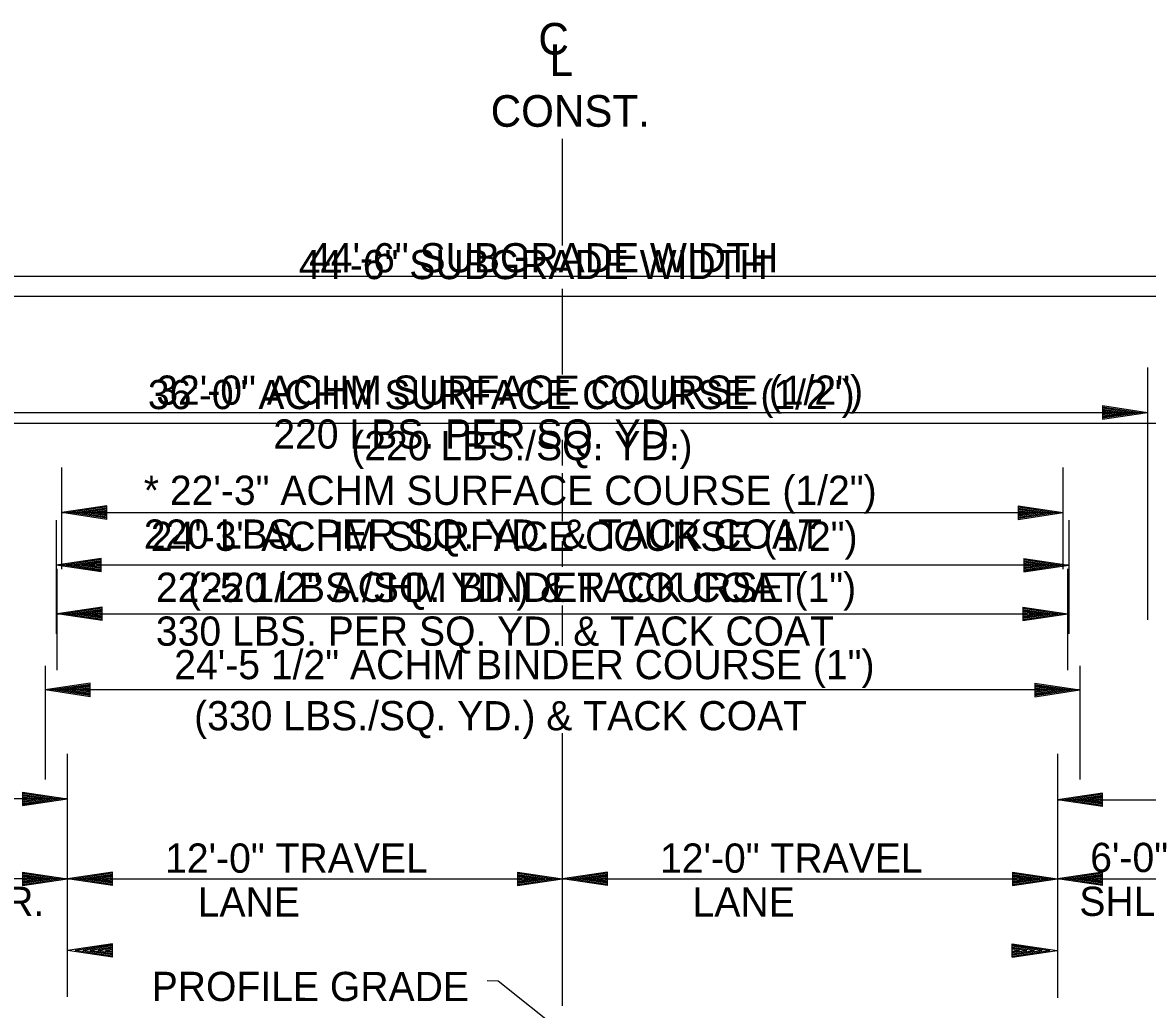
# Model space of a CAD drawing. Extents: x 1373719 to 1374161, y 379835 to 380167.
# Drawn here: x 1373952.71 to 1373977.71, y 380061.44 to 380083.39 of the extents above; entities that cross this region are included whole.
import ezdxf

# ---------------------------------------------------------------- set-up
doc = ezdxf.new("R2010")
doc.units = 0
for name, color, linetype in [('CL Construction', 7, 'Continuous'), ('GREEN_TXT', 7, 'Continuous'), ('Text 1', 7, 'Continuous')]:
    doc.layers.add(name, color=color, linetype=linetype)

msp = doc.modelspace()

# ---------------------------------------------------------------- linework, layer by layer
at = {"layer": 'CL Construction'}
for p, q in [((1373964.712, 380078.431), (1373964.712, 380080.53)), ((1373964.712, 380075.559), (1373964.712, 380077.206)), ((1373964.712, 380072.299), (1373964.712, 380073.366)), ((1373964.712, 380069.528), (1373964.712, 380070.422)), ((1373964.712, 380061.526), (1373964.712, 380067.588))]:
    msp.add_line(p, q, dxfattribs=at)
at = {"layer": 'GREEN_TXT'}
for p, q in [((1373986.027, 380077.293), (1373943.398, 380077.293)), ((1373979.715, 380074.473), (1373949.714, 380074.473)), ((1373953.464, 380072.322), (1373953.464, 380069.796)), ((1373975.964, 380072.322), (1373975.964, 380069.796)), ((1373954.464, 380071.472), (1373953.464, 380071.322)), ((1373954.464, 380071.447), (1373953.631, 380071.322)), ((1373954.464, 380071.421), (1373953.803, 380071.322)), ((1373954.464, 380071.172), (1373954.464, 380071.472)), ((1373974.964, 380071.472), (1373975.964, 380071.322)), ((1373974.964, 380071.472), (1373974.964, 380071.172)), ((1373974.964, 380071.447), (1373975.797, 380071.322)), ((1373974.964, 380071.421), (1373975.625, 380071.322)), ((1373975.964, 380071.322), (1373953.464, 380071.322)), ((1373954.464, 380071.172), (1373953.464, 380071.322)), ((1373954.464, 380071.197), (1373953.631, 380071.322)), ((1373954.464, 380071.222), (1373953.803, 380071.322)), ((1373954.464, 380071.396), (1373953.97, 380071.322)), ((1373954.464, 380071.247), (1373953.97, 380071.322)), ((1373954.464, 380071.371), (1373954.139, 380071.322)), ((1373954.464, 380071.273), (1373954.139, 380071.322)), ((1373954.464, 380071.345), (1373954.306, 380071.322)), ((1373954.464, 380071.298), (1373954.306, 380071.322)), ((1373974.964, 380071.396), (1373975.459, 380071.322)), ((1373974.964, 380071.37), (1373975.289, 380071.322)), ((1373974.964, 380071.345), (1373975.122, 380071.322)), ((1373974.964, 380071.172), (1373975.964, 380071.322)), ((1373974.964, 380071.273), (1373975.289, 380071.322)), ((1373974.964, 380071.222), (1373975.625, 380071.322)), ((1373974.964, 380071.197), (1373975.797, 380071.322)), ((1373974.964, 380071.247), (1373975.459, 380071.322)), ((1373974.964, 380071.298), (1373975.122, 380071.322)), ((1373953.214, 380069.084), (1373953.214, 380066.558)), ((1373976.214, 380069.084), (1373976.214, 380066.558)), ((1373954.214, 380068.697), (1373953.214, 380068.547)), ((1373954.214, 380068.672), (1373953.381, 380068.547)), ((1373954.214, 380068.397), (1373954.214, 380068.697)), ((1373975.214, 380068.697), (1373976.214, 380068.547)), ((1373975.214, 380068.697), (1373975.214, 380068.397)), ((1373975.214, 380068.672), (1373976.047, 380068.547)), ((1373976.214, 380068.547), (1373953.214, 380068.547)), ((1373954.214, 380068.397), (1373953.214, 380068.547)), ((1373954.214, 380068.422), (1373953.381, 380068.547)), ((1373954.214, 380068.646), (1373953.553, 380068.547)), ((1373954.214, 380068.447), (1373953.553, 380068.547)), ((1373954.214, 380068.621), (1373953.72, 380068.547)), ((1373954.214, 380068.472), (1373953.72, 380068.547)), ((1373954.214, 380068.596), (1373953.889, 380068.547)), ((1373954.214, 380068.498), (1373953.889, 380068.547)), ((1373954.214, 380068.57), (1373954.056, 380068.547)), ((1373954.214, 380068.523), (1373954.056, 380068.547)), ((1373975.214, 380068.646), (1373975.875, 380068.547)), ((1373975.214, 380068.621), (1373975.709, 380068.547)), ((1373975.214, 380068.595), (1373975.539, 380068.547)), ((1373975.214, 380068.57), (1373975.372, 380068.547)), ((1373975.214, 380068.397), (1373976.214, 380068.547)), ((1373975.214, 380068.498), (1373975.539, 380068.547)), ((1373975.214, 380068.447), (1373975.875, 380068.547)), ((1373975.214, 380068.422), (1373976.047, 380068.547)), ((1373975.214, 380068.472), (1373975.709, 380068.547)), ((1373975.214, 380068.523), (1373975.372, 380068.547)), ((1373953.714, 380064.347), (1373953.714, 380067.13)), ((1373975.718, 380067.13), (1373975.712, 380061.7)), ((1373952.714, 380066.276), (1373953.714, 380066.126)), ((1373952.714, 380066.276), (1373952.714, 380065.976)), ((1373952.714, 380066.251), (1373953.547, 380066.126)), ((1373952.714, 380066.225), (1373953.375, 380066.126)), ((1373952.714, 380066.2), (1373953.209, 380066.126)), ((1373952.714, 380066.174), (1373953.039, 380066.126)), ((1373976.718, 380066.254), (1373975.718, 380066.104)), ((1373976.718, 380066.229), (1373975.885, 380066.104)), ((1373976.718, 380066.204), (1373976.057, 380066.104)), ((1373976.718, 380066.179), (1373976.224, 380066.104)), ((1373976.718, 380065.954), (1373976.718, 380066.254)), ((1373953.714, 380066.126), (1373933.714, 380066.126)), ((1373952.714, 380066.149), (1373952.872, 380066.126)), ((1373952.714, 380065.976), (1373953.714, 380066.126)), ((1373952.714, 380066.077), (1373953.039, 380066.126)), ((1373952.714, 380066.026), (1373953.375, 380066.126)), ((1373952.714, 380066.001), (1373953.547, 380066.126)), ((1373952.714, 380066.051), (1373953.209, 380066.126)), ((1373952.714, 380066.102), (1373952.872, 380066.126)), ((1373975.718, 380066.104), (1373995.71, 380066.104)), ((1373976.718, 380065.954), (1373975.718, 380066.104)), ((1373976.718, 380065.979), (1373975.885, 380066.104)), ((1373976.718, 380066.005), (1373976.057, 380066.104)), ((1373976.718, 380066.03), (1373976.224, 380066.104)), ((1373976.718, 380066.153), (1373976.393, 380066.104)), ((1373976.718, 380066.056), (1373976.393, 380066.104)), ((1373976.718, 380066.128), (1373976.56, 380066.104)), ((1373976.718, 380066.081), (1373976.56, 380066.104)), ((1373952.714, 380064.497), (1373953.714, 380064.347)), ((1373952.714, 380064.497), (1373952.714, 380064.197)), ((1373952.714, 380064.472), (1373953.547, 380064.347)), ((1373952.714, 380064.447), (1373953.375, 380064.347)), ((1373952.714, 380064.422), (1373953.209, 380064.347)), ((1373953.714, 380061.726), (1373953.714, 380064.574)), ((1373954.714, 380064.497), (1373953.714, 380064.347)), ((1373954.714, 380064.472), (1373953.881, 380064.347)), ((1373954.714, 380064.447), (1373954.053, 380064.347)), ((1373954.714, 380064.422), (1373954.22, 380064.347)), ((1373954.714, 380064.197), (1373954.714, 380064.497)), ((1373963.714, 380064.497), (1373964.714, 380064.347)), ((1373963.714, 380064.497), (1373963.714, 380064.197)), ((1373963.714, 380064.472), (1373964.547, 380064.347)), ((1373963.714, 380064.447), (1373964.375, 380064.347)), ((1373963.714, 380064.422), (1373964.209, 380064.347)), ((1373965.714, 380064.497), (1373964.714, 380064.347)), ((1373965.714, 380064.472), (1373964.881, 380064.347)), ((1373965.714, 380064.447), (1373965.053, 380064.347)), ((1373965.714, 380064.422), (1373965.22, 380064.347)), ((1373965.714, 380064.197), (1373965.714, 380064.497)), ((1373974.715, 380064.497), (1373975.715, 380064.347)), ((1373974.715, 380064.497), (1373974.715, 380064.197)), ((1373974.715, 380064.472), (1373975.548, 380064.347)), ((1373974.715, 380064.447), (1373975.376, 380064.347)), ((1373974.715, 380064.422), (1373975.209, 380064.347)), ((1373976.715, 380064.497), (1373975.715, 380064.347)), ((1373976.715, 380064.472), (1373975.882, 380064.347)), ((1373976.715, 380064.447), (1373976.054, 380064.347)), ((1373976.715, 380064.422), (1373976.22, 380064.347)), ((1373976.715, 380064.197), (1373976.715, 380064.497)), ((1373953.714, 380064.347), (1373949.714, 380064.347)), ((1373952.714, 380064.396), (1373953.039, 380064.347)), ((1373952.714, 380064.371), (1373952.872, 380064.347)), ((1373952.714, 380064.197), (1373953.714, 380064.347)), ((1373952.714, 380064.298), (1373953.039, 380064.347)), ((1373952.714, 380064.248), (1373953.375, 380064.347)), ((1373952.714, 380064.222), (1373953.547, 380064.347)), ((1373952.714, 380064.273), (1373953.209, 380064.347)), ((1373952.714, 380064.324), (1373952.872, 380064.347)), ((1373954.714, 380064.197), (1373953.714, 380064.347)), ((1373953.714, 380064.347), (1373975.714, 380064.347)), ((1373954.714, 380064.222), (1373953.881, 380064.347)), ((1373954.714, 380064.248), (1373954.053, 380064.347)), ((1373954.714, 380064.273), (1373954.22, 380064.347)), ((1373954.714, 380064.396), (1373954.389, 380064.347)), ((1373954.714, 380064.299), (1373954.389, 380064.347)), ((1373954.714, 380064.371), (1373954.556, 380064.347)), ((1373954.714, 380064.324), (1373954.556, 380064.347)), ((1373963.714, 380064.396), (1373964.039, 380064.347)), ((1373963.714, 380064.371), (1373963.872, 380064.347)), ((1373963.714, 380064.197), (1373964.714, 380064.347)), ((1373963.714, 380064.298), (1373964.039, 380064.347)), ((1373963.714, 380064.248), (1373964.375, 380064.347)), ((1373963.714, 380064.222), (1373964.547, 380064.347)), ((1373963.714, 380064.273), (1373964.209, 380064.347)), ((1373963.714, 380064.324), (1373963.872, 380064.347)), ((1373965.714, 380064.197), (1373964.714, 380064.347)), ((1373965.714, 380064.222), (1373964.881, 380064.347)), ((1373965.714, 380064.248), (1373965.053, 380064.347)), ((1373965.714, 380064.273), (1373965.22, 380064.347)), ((1373965.714, 380064.396), (1373965.389, 380064.347)), ((1373965.714, 380064.299), (1373965.389, 380064.347)), ((1373965.714, 380064.371), (1373965.556, 380064.347)), ((1373965.714, 380064.324), (1373965.556, 380064.347)), ((1373974.715, 380064.396), (1373975.04, 380064.347)), ((1373974.715, 380064.371), (1373974.873, 380064.347)), ((1373974.715, 380064.197), (1373975.715, 380064.347)), ((1373974.715, 380064.298), (1373975.04, 380064.347)), ((1373974.715, 380064.248), (1373975.376, 380064.347)), ((1373974.715, 380064.222), (1373975.548, 380064.347)), ((1373974.715, 380064.273), (1373975.209, 380064.347)), ((1373974.715, 380064.324), (1373974.873, 380064.347)), ((1373975.715, 380064.347), (1373979.715, 380064.347)), ((1373976.715, 380064.197), (1373975.715, 380064.347)), ((1373976.715, 380064.222), (1373975.882, 380064.347)), ((1373976.715, 380064.248), (1373976.054, 380064.347)), ((1373976.715, 380064.273), (1373976.22, 380064.347)), ((1373976.715, 380064.396), (1373976.39, 380064.347)), ((1373976.715, 380064.299), (1373976.39, 380064.347)), ((1373976.715, 380064.371), (1373976.557, 380064.347)), ((1373976.715, 380064.324), (1373976.557, 380064.347))]:
    msp.add_line(p, q, dxfattribs=at)
msp.add_lwpolyline([(1373964.712, 380060.93), (1373963.286, 380062.075), (1373963.041, 380062.078)], dxfattribs=at)
at = {"layer": 'Text 1'}
for p, q in [((1373964.712, 380078.64), (1373964.712, 380080.801)), ((1373945.462, 380077.752), (1373983.962, 380077.752)), ((1373964.712, 380075.717), (1373964.712, 380077.467)), ((1373977.714, 380075.72), (1373977.714, 380070.104)), ((1373951.714, 380074.72), (1373977.714, 380074.72)), ((1373976.714, 380074.87), (1373977.714, 380074.72)), ((1373976.714, 380074.87), (1373976.714, 380074.57)), ((1373976.714, 380074.845), (1373977.547, 380074.72)), ((1373976.714, 380074.819), (1373977.375, 380074.72)), ((1373976.714, 380074.794), (1373977.209, 380074.72)), ((1373976.714, 380074.768), (1373977.039, 380074.72)), ((1373976.714, 380074.743), (1373976.872, 380074.72)), ((1373976.714, 380074.57), (1373977.714, 380074.72)), ((1373976.714, 380074.671), (1373977.039, 380074.72)), ((1373976.714, 380074.62), (1373977.375, 380074.72)), ((1373976.714, 380074.595), (1373977.547, 380074.72)), ((1373976.714, 380074.645), (1373977.209, 380074.72)), ((1373976.714, 380074.696), (1373976.872, 380074.72)), ((1373964.712, 380073.537), (1373964.712, 380074.107)), ((1373953.587, 380071.237), (1373953.587, 380073.491)), ((1373975.837, 380071.237), (1373975.837, 380073.491)), ((1373954.587, 380072.641), (1373953.587, 380072.491)), ((1373953.587, 380072.491), (1373975.837, 380072.491)), ((1373954.587, 380072.341), (1373953.587, 380072.491)), ((1373954.587, 380072.616), (1373953.754, 380072.491)), ((1373954.587, 380072.366), (1373953.754, 380072.491)), ((1373954.587, 380072.59), (1373953.926, 380072.491)), ((1373954.587, 380072.391), (1373953.926, 380072.491)), ((1373954.587, 380072.565), (1373954.093, 380072.491)), ((1373954.587, 380072.416), (1373954.093, 380072.491)), ((1373954.587, 380072.54), (1373954.262, 380072.491)), ((1373954.587, 380072.442), (1373954.262, 380072.491)), ((1373954.587, 380072.514), (1373954.429, 380072.491)), ((1373954.587, 380072.467), (1373954.429, 380072.491)), ((1373954.587, 380072.341), (1373954.587, 380072.641)), ((1373974.837, 380072.641), (1373975.837, 380072.491)), ((1373974.837, 380072.641), (1373974.837, 380072.341)), ((1373974.837, 380072.616), (1373975.67, 380072.491)), ((1373974.837, 380072.59), (1373975.498, 380072.491)), ((1373974.837, 380072.565), (1373975.332, 380072.491)), ((1373974.837, 380072.539), (1373975.162, 380072.491)), ((1373974.837, 380072.514), (1373974.995, 380072.491)), ((1373974.837, 380072.341), (1373975.837, 380072.491)), ((1373974.837, 380072.442), (1373975.162, 380072.491)), ((1373974.837, 380072.391), (1373975.498, 380072.491)), ((1373974.837, 380072.366), (1373975.67, 380072.491)), ((1373974.837, 380072.416), (1373975.332, 380072.491)), ((1373974.837, 380072.467), (1373974.995, 380072.491)), ((1373964.712, 380071.285), (1373964.712, 380071.856)), ((1373953.482, 380068.987), (1373953.482, 380071.241)), ((1373975.942, 380068.987), (1373975.942, 380071.241)), ((1373954.482, 380070.391), (1373953.482, 380070.241)), ((1373953.482, 380070.241), (1373975.942, 380070.241)), ((1373954.482, 380070.091), (1373953.482, 380070.241)), ((1373954.482, 380070.366), (1373953.649, 380070.241)), ((1373954.482, 380070.116), (1373953.649, 380070.241)), ((1373954.482, 380070.34), (1373953.821, 380070.241)), ((1373954.482, 380070.141), (1373953.821, 380070.241)), ((1373954.482, 380070.315), (1373953.988, 380070.241)), ((1373954.482, 380070.166), (1373953.988, 380070.241)), ((1373954.482, 380070.29), (1373954.157, 380070.241)), ((1373954.482, 380070.192), (1373954.157, 380070.241)), ((1373954.482, 380070.264), (1373954.324, 380070.241)), ((1373954.482, 380070.217), (1373954.324, 380070.241)), ((1373954.482, 380070.091), (1373954.482, 380070.391)), ((1373974.942, 380070.391), (1373975.942, 380070.241)), ((1373974.942, 380070.391), (1373974.942, 380070.091)), ((1373974.942, 380070.366), (1373975.775, 380070.241)), ((1373974.942, 380070.34), (1373975.603, 380070.241)), ((1373974.942, 380070.315), (1373975.437, 380070.241)), ((1373974.942, 380070.289), (1373975.267, 380070.241)), ((1373974.942, 380070.264), (1373975.1, 380070.241)), ((1373974.942, 380070.091), (1373975.942, 380070.241)), ((1373974.942, 380070.192), (1373975.267, 380070.241)), ((1373974.942, 380070.141), (1373975.603, 380070.241)), ((1373974.942, 380070.116), (1373975.775, 380070.241)), ((1373974.942, 380070.166), (1373975.437, 380070.241)), ((1373974.942, 380070.217), (1373975.1, 380070.241)), ((1373954.714, 380062.906), (1373953.714, 380062.756)), ((1373954.714, 380062.606), (1373953.714, 380062.756)), ((1373954.714, 380062.881), (1373953.881, 380062.756)), ((1373954.714, 380062.631), (1373953.881, 380062.756)), ((1373954.714, 380062.855), (1373954.053, 380062.756)), ((1373954.714, 380062.656), (1373954.053, 380062.756)), ((1373954.714, 380062.83), (1373954.22, 380062.756)), ((1373954.714, 380062.681), (1373954.22, 380062.756)), ((1373954.714, 380062.805), (1373954.389, 380062.756)), ((1373954.714, 380062.707), (1373954.389, 380062.756)), ((1373954.714, 380062.779), (1373954.556, 380062.756)), ((1373954.714, 380062.732), (1373954.556, 380062.756)), ((1373954.714, 380062.606), (1373954.714, 380062.906)), ((1373974.71, 380062.906), (1373975.71, 380062.756)), ((1373974.71, 380062.606), (1373974.71, 380062.906)), ((1373974.71, 380062.881), (1373975.543, 380062.756)), ((1373974.71, 380062.855), (1373975.371, 380062.756)), ((1373974.71, 380062.83), (1373975.205, 380062.756)), ((1373974.71, 380062.805), (1373975.035, 380062.756)), ((1373974.71, 380062.779), (1373974.868, 380062.756)), ((1373974.71, 380062.606), (1373975.71, 380062.756)), ((1373974.71, 380062.707), (1373975.035, 380062.756)), ((1373974.71, 380062.656), (1373975.371, 380062.756)), ((1373974.71, 380062.631), (1373975.543, 380062.756)), ((1373974.71, 380062.681), (1373975.205, 380062.756)), ((1373974.71, 380062.732), (1373974.868, 380062.756))]:
    msp.add_line(p, q, dxfattribs=at)

# ---------------------------------------------------------------- texts
at = {"layer": 'CL Construction'}
for s, p in [('C', (1373964.179, 380082.675)), ('L', (1373964.426, 380082.197)), ('CONST.', (1373963.119, 380081.07))]:
    msp.add_text(s, height=0.7, dxfattribs=at).set_placement(p)
at = {"layer": 'GREEN_TXT'}
for s, p in [('44\'-6" SUBGRADE WIDTH', (1373958.854, 380077.682)), ('36\'-0" ACHM SURFACE COURSE (1/2") ', (1373955.5, 380074.792)), ('(220 LBS./SQ. YD.)', (1373960.019, 380073.654)), ('24\'-3" ACHM SURFACE COURSE (1/2")', (1373955.565, 380071.641)), ('(220 LBS./SQ. YD.) & TACK COAT', (1373956.392, 380070.504)), ('24\'-5 1/2" ACHM BINDER COURSE (1")', (1373956.086, 380068.787)), ('(330 LBS./SQ. YD.) & TACK COAT', (1373956.528, 380067.65)), ('12\'-0" TRAVEL ', (1373955.883, 380064.484)), ('12\'-0" TRAVEL ', (1373966.881, 380064.484)), (' 6\'-0"', (1373976.2, 380064.499)), ('SHLDR.', (1373950.01, 380063.524)), ('SHLDR.', (1373976.2, 380063.524)), ('   LANE', (1373955.883, 380063.509)), ('   LANE', (1373966.881, 380063.509))]:
    msp.add_text(s, height=0.65, dxfattribs=at).set_placement(p)
msp.add_text('PROFILE GRADE', height=0.65, rotation=359.98, dxfattribs=at).set_placement((1373955.584, 380061.631))
at = {"layer": 'Text 1'}
for s, height, p in [('C', 0.7, (1373964.179, 380082.679)), ('L', 0.7, (1373964.426, 380082.201)), ('CONST.', 0.7, (1373963.119, 380081.074)), ('44\'-6" SUBGRADE WIDTH', 0.65, (1373959.082, 380077.833)), ('32\'-0" ACHM SURFACE COURSE (1/2")', 0.65, (1373955.687, 380074.889)), ('220 LBS. PER SQ. YD.', 0.65, (1373958.287, 380073.914)), ('* 22\'-3" ACHM SURFACE COURSE (1/2")', 0.65, (1373955.409, 380072.663)), ('220 LBS. PER SQ. YD. & TACK COAT', 0.65, (1373955.409, 380071.688)), ('22\'-5 1/2" ACHM BINDER COURSE (1")', 0.65, (1373955.678, 380070.506)), ('330 LBS. PER SQ. YD. & TACK COAT', 0.65, (1373955.678, 380069.531))]:
    msp.add_text(s, height=height, dxfattribs=at).set_placement(p)

doc.saveas('drawing.dxf')
